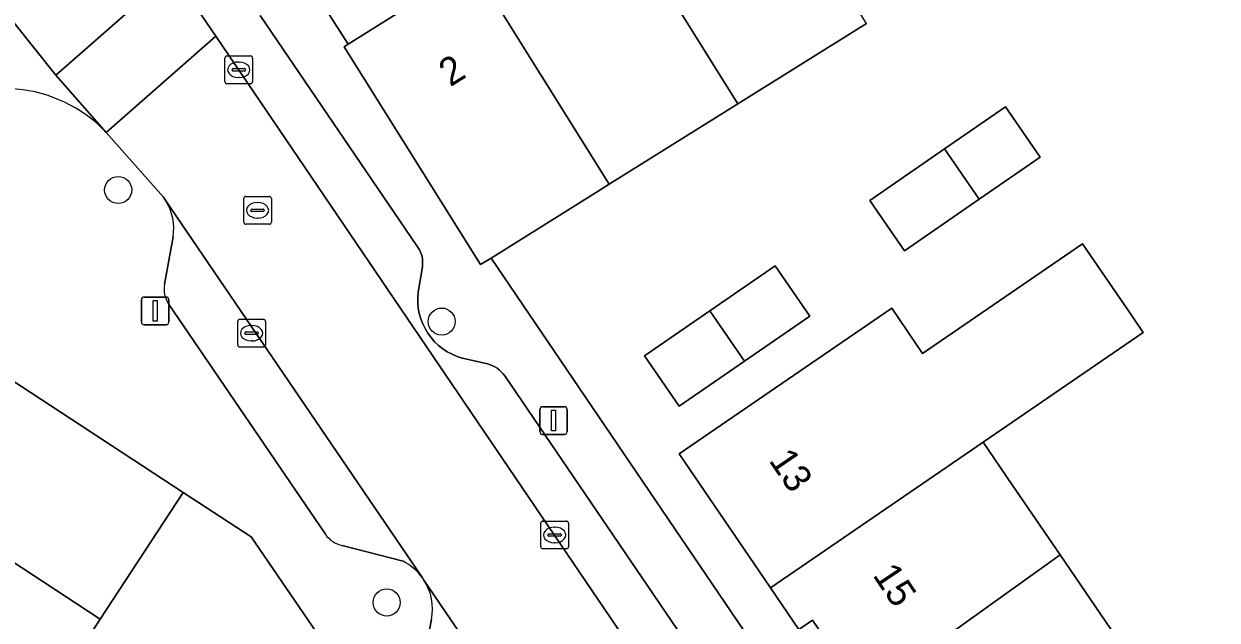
# Model space of a CAD drawing. Extents: x 159279 to 160377, y 384531 to 385888.
# Drawn here: x 159798.6 to 159841.7, y 385226.13 to 385247.64 of the extents above; entities that cross this region are included whole.
import ezdxf

# ---------------------------------------------------------------- set-up
doc = ezdxf.new("R2010")
doc.units = 0
for name, color, linetype in [('IMGEO_Boom', 7, 'Continuous'), ('IMGEO_Erf', 7, 'Continuous'), ('IMGEO_Kolk', 7, 'Continuous'), ('IMGEO_Lichtmast', 7, 'Continuous'), ('IMGEO_Muur', 7, 'Continuous'), ('IMGEO_Pand', 7, 'Continuous'), ('IMGEO_Pand_nummerreeks', 7, 'Continuous'), ('IMGEO_Parkeervlak_open', 7, 'Continuous'), ('IMGEO_Rijbaan_lokaal_open', 7, 'Continuous'), ('IMGEO_Rioolput', 7, 'Continuous'), ('IMGEO_Voetpad_open', 7, 'Continuous')]:
    doc.layers.add(name, color=color, linetype=linetype)

msp = doc.modelspace()

# ---------------------------------------------------------------- linework, layer by layer
at = {"layer": 'IMGEO_Boom'}
for centre in [(159802.005, 385241.648), (159813.688, 385236.9), (159811.705, 385226.764)]:
    msp.add_circle(centre, 0.489, dxfattribs=at)
at = {"layer": 'IMGEO_Erf'}
for points in [[(159829.065, 385257.943), (159831.336, 385259.363), (159831.028, 385259.866), (159833.398, 385261.344), (159838.041, 385264.24), (159837.284, 385265.455), (159812.479, 385250), (159809.516, 385248.154), (159810.307, 385246.909), (159814.821, 385249.736), (159815.243, 385250), (159817.182, 385251.214), (159817.508, 385250.713), (159819.78, 385252.134), (159824.423, 385255.039)], [(159833.106, 385241.319), (159830.407, 385239.457), (159829.154, 385241.275), (159831.853, 385243.136), (159834.057, 385244.656), (159835.31, 385242.839)], [(159822.267, 385233.844), (159821.014, 385235.661), (159823.375, 385237.289), (159825.735, 385238.917), (159826.989, 385237.1), (159824.628, 385235.472)]]:
    msp.add_lwpolyline(points, close=True, dxfattribs=at)
for points in [[(159829.032, 385247.657), (159824.387, 385244.756), (159819.741, 385241.856), (159819.338, 385241.604), (159815.472, 385239.19), (159820.031, 385232.485), (159836.314, 385208.501)], [(159828.944, 385223.407), (159827.081, 385226.128), (159826.59, 385225.785), (159825.563, 385227.292), (159825.359, 385227.592), (159822.268, 385232.131), (159826.396, 385234.954), (159829.944, 385237.381), (159831.056, 385235.754), (159836.842, 385239.711), (159838.628, 385237.099), (159839.032, 385236.508), (159833.246, 385232.549), (159834.299, 385231.01), (159836.028, 385228.481), (159839.128, 385223.948)], [(159796.447, 385204.369), (159799.451, 385206.328), (159797.757, 385208.781), (159799.419, 385209.923), (159801.066, 385211.054), (159802.702, 385212.179), (159802.142, 385212.911), (159803.378, 385213.759), (159806.535, 385209.158), (159808.709, 385210.652), (159810.882, 385212.145), (159808.563, 385215.557), (159805.637, 385219.862), (159810.766, 385223.346), (159806.808, 385229.137), (159804.356, 385230.73), (159801.36, 385226.156), (159798.364, 385221.582)]]:
    msp.add_lwpolyline(points, dxfattribs=at)
at = {"layer": 'IMGEO_Kolk'}
for p, q in [((159805.859, 385245.56), (159805.859, 385246.412)), ((159805.934, 385246.486), (159806.786, 385246.486)), ((159806.347, 385246.266), (159806.372, 385246.266)), ((159806.86, 385246.412), (159806.86, 385245.56)), ((159806.118, 385245.98), (159806.118, 385245.992)), ((159806.556, 385245.943), (159806.158, 385245.943)), ((159806.161, 385246.029), (159806.559, 385246.029)), ((159806.602, 385245.992), (159806.602, 385245.98)), ((159806.786, 385245.486), (159805.934, 385245.486)), ((159806.37, 385245.706), (159806.345, 385245.706)), ((159806.324, 385236.056), (159806.324, 385236.908)), ((159806.399, 385236.982), (159807.251, 385236.982)), ((159806.812, 385236.762), (159806.837, 385236.762)), ((159807.325, 385236.908), (159807.325, 385236.056)), ((159806.583, 385236.476), (159806.583, 385236.488)), ((159807.021, 385236.439), (159806.623, 385236.439)), ((159806.626, 385236.525), (159807.024, 385236.525)), ((159807.067, 385236.488), (159807.067, 385236.476)), ((159807.251, 385235.982), (159806.399, 385235.982)), ((159806.835, 385236.202), (159806.81, 385236.202)), ((159817.27, 385228.775), (159817.27, 385229.627)), ((159817.345, 385229.701), (159818.197, 385229.701)), ((159817.758, 385229.481), (159817.783, 385229.481)), ((159818.271, 385229.627), (159818.271, 385228.775)), ((159817.529, 385229.195), (159817.529, 385229.207)), ((159817.967, 385229.158), (159817.569, 385229.158)), ((159817.572, 385229.244), (159817.97, 385229.244)), ((159818.013, 385229.207), (159818.013, 385229.195)), ((159818.197, 385228.701), (159817.345, 385228.701)), ((159817.781, 385228.921), (159817.756, 385228.921))]:
    msp.add_line(p, q, dxfattribs=at)
for points in [[(159805.859, 385245.56), (159805.859, 385246.412)], [(159805.934, 385246.486), (159806.786, 385246.486)], [(159806.86, 385246.412), (159806.86, 385245.56)], [(159806.786, 385245.486), (159805.934, 385245.486)], [(159806.324, 385236.056), (159806.324, 385236.908)], [(159806.399, 385236.982), (159807.251, 385236.982)], [(159807.325, 385236.908), (159807.325, 385236.056)], [(159807.251, 385235.982), (159806.399, 385235.982)], [(159817.27, 385228.775), (159817.27, 385229.627)], [(159817.345, 385229.701), (159818.197, 385229.701)], [(159818.271, 385229.627), (159818.271, 385228.775)], [(159818.197, 385228.701), (159817.345, 385228.701)]]:
    msp.add_lwpolyline(points, dxfattribs=at)
for centre, radius, start, end in [((159805.936, 385246.41), 0.0765, 91.552, 178.448), ((159805.936, 385246.41), 0.0765, 91.552, 178.448), ((159806.784, 385246.41), 0.0765, 1.552, 88.448), ((159806.784, 385246.41), 0.0765, 1.552, 88.448), ((159806.158, 385245.989), 0.0403, 85.8775, 175.7526), ((159806.155, 385245.979), 0.0366, 178.938, 274.7102), ((159806.559, 385245.986), 0.043, 264.8664, 352.4533), ((159806.563, 385245.991), 0.0386, 1.7309, 96.639), ((159805.936, 385245.562), 0.0765, 181.552, 268.448), ((159805.936, 385245.562), 0.0765, 181.552, 268.448), ((159806.784, 385245.562), 0.0765, 271.552, 358.448), ((159806.784, 385245.562), 0.0765, 271.552, 358.448), ((159806.401, 385236.906), 0.0765, 91.552, 178.448), ((159806.401, 385236.906), 0.0765, 91.552, 178.448), ((159807.249, 385236.906), 0.0765, 1.552, 88.448), ((159807.249, 385236.906), 0.0765, 1.552, 88.448), ((159806.623, 385236.485), 0.0403, 85.8775, 175.7526), ((159806.62, 385236.475), 0.0366, 178.938, 274.7102), ((159807.024, 385236.482), 0.043, 264.8664, 352.4533), ((159807.028, 385236.487), 0.0386, 1.7309, 96.639), ((159806.401, 385236.058), 0.0765, 181.552, 268.448), ((159806.401, 385236.058), 0.0765, 181.552, 268.448), ((159807.249, 385236.058), 0.0765, 271.552, 358.448), ((159807.249, 385236.058), 0.0765, 271.552, 358.448), ((159817.347, 385229.625), 0.0765, 91.552, 178.448), ((159817.347, 385229.625), 0.0765, 91.552, 178.448), ((159818.195, 385229.625), 0.0765, 1.552, 88.448), ((159818.195, 385229.625), 0.0765, 1.552, 88.448), ((159817.569, 385229.204), 0.0403, 85.8775, 175.7526), ((159817.566, 385229.194), 0.0366, 178.938, 274.7102), ((159817.97, 385229.201), 0.043, 264.8664, 352.4533), ((159817.974, 385229.206), 0.0386, 1.7309, 96.639), ((159817.347, 385228.777), 0.0765, 181.552, 268.448), ((159817.347, 385228.777), 0.0765, 181.552, 268.448), ((159818.195, 385228.777), 0.0765, 271.552, 358.448), ((159818.195, 385228.777), 0.0765, 271.552, 358.448)]:
    msp.add_arc(centre, radius, start, end, dxfattribs=at)
for centre, major_axis, ratio, start_param, end_param in [((159806.346, 385245.986), (-0.387, 0.002), 0.722429, 4.712389, 7.853982), ((159806.371, 385245.986), (-0.39, 0.002), 0.717154, 1.570796, 4.712389), ((159806.811, 385236.482), (-0.387, 0.002), 0.722429, 4.712389, 7.853982), ((159806.836, 385236.482), (-0.39, 0.002), 0.717154, 1.570796, 4.712389), ((159817.757, 385229.201), (-0.387, 0.002), 0.722429, 4.712389, 7.853982), ((159817.782, 385229.201), (-0.39, 0.002), 0.717154, 1.570796, 4.712389)]:
    msp.add_ellipse(centre, major_axis=major_axis, ratio=ratio, start_param=start_param, end_param=end_param, dxfattribs=at)
at = {"layer": 'IMGEO_Lichtmast'}
for p, q in [((159802.844, 385236.887), (159802.844, 385237.687)), ((159802.844, 385237.687), (159802.844, 385236.887)), ((159802.944, 385237.787), (159803.734, 385237.787)), ((159803.734, 385237.787), (159802.944, 385237.787)), ((159803.834, 385237.687), (159803.834, 385236.887)), ((159803.834, 385236.887), (159803.834, 385237.687)), ((159803.734, 385236.787), (159802.944, 385236.787)), ((159802.944, 385236.787), (159803.734, 385236.787)), ((159817.234, 385232.929), (159817.234, 385233.729)), ((159817.234, 385233.729), (159817.234, 385232.929)), ((159817.334, 385233.829), (159818.124, 385233.829)), ((159818.124, 385233.829), (159817.334, 385233.829)), ((159818.224, 385233.729), (159818.224, 385232.929)), ((159818.224, 385232.929), (159818.224, 385233.729)), ((159818.124, 385232.829), (159817.334, 385232.829)), ((159817.334, 385232.829), (159818.124, 385232.829))]:
    msp.add_line(p, q, dxfattribs=at)
for points in [[(159803.264, 385237.662), (159803.414, 385237.662), (159803.414, 385236.912), (159803.264, 385236.912), (159803.264, 385237.662)], [(159817.654, 385233.704), (159817.804, 385233.704), (159817.804, 385232.954), (159817.654, 385232.954), (159817.654, 385233.704)]]:
    msp.add_lwpolyline(points, dxfattribs=at)
for centre, start, end in [((159802.944, 385237.687), 90, 180), ((159802.944, 385237.687), 90, 180), ((159803.734, 385237.687), 0, 90), ((159803.734, 385237.687), 360, 90), ((159802.944, 385236.887), 180, 270), ((159802.944, 385236.887), 180, 270), ((159803.734, 385236.887), 270, 0), ((159803.734, 385236.887), 270, 0), ((159817.334, 385233.729), 90, 180), ((159817.334, 385233.729), 90, 180), ((159818.124, 385233.729), 0, 90), ((159818.124, 385233.729), 360, 90), ((159817.334, 385232.929), 180, 270), ((159817.334, 385232.929), 180, 270), ((159818.124, 385232.929), 270, 0), ((159818.124, 385232.929), 270, 0)]:
    msp.add_arc(centre, 0.1, start, end, dxfattribs=at)
at = {"layer": 'IMGEO_Muur'}
msp.add_lwpolyline([(159815.472, 385239.19), (159820.031, 385232.485)], dxfattribs=at)
at = {"layer": 'IMGEO_Pand'}
for points in [[(159824.387, 385244.756), (159829.032, 385247.657), (159827.569, 385250), (159824.423, 385255.039), (159819.78, 385252.134), (159821.113, 385250)], [(159821.113, 385250), (159819.78, 385252.134), (159817.508, 385250.713), (159817.182, 385251.214), (159815.243, 385250), (159814.821, 385249.736), (159819.741, 385241.856), (159824.387, 385244.756)], [(159810.167, 385246.821), (159815.096, 385238.955), (159815.472, 385239.19), (159819.338, 385241.604), (159819.741, 385241.856), (159814.821, 385249.736), (159810.307, 385246.909)], [(159831.853, 385243.136), (159833.106, 385241.319), (159835.31, 385242.839), (159834.057, 385244.656)], [(159831.853, 385243.136), (159829.154, 385241.275), (159830.407, 385239.457), (159833.106, 385241.319)], [(159825.563, 385227.292), (159833.246, 385232.549), (159839.032, 385236.508), (159838.628, 385237.099), (159836.842, 385239.711), (159831.056, 385235.754), (159829.944, 385237.381), (159826.396, 385234.954), (159822.268, 385232.131), (159825.359, 385227.592)], [(159823.375, 385237.289), (159824.628, 385235.472), (159826.989, 385237.1), (159825.735, 385238.917)], [(159824.628, 385235.472), (159823.375, 385237.289), (159821.014, 385235.661), (159822.267, 385233.844)], [(159793.655, 385231.203), (159801.36, 385226.156), (159804.356, 385230.73), (159796.648, 385235.773)], [(159833.246, 385232.549), (159825.563, 385227.292), (159826.59, 385225.785), (159827.081, 385226.128), (159828.944, 385223.407), (159836.028, 385228.481), (159834.299, 385231.01)], [(159793.655, 385231.203), (159790.659, 385226.629), (159798.364, 385221.582), (159801.36, 385226.156)], [(159839.128, 385223.948), (159836.028, 385228.481), (159828.944, 385223.407), (159832.047, 385218.876)]]:
    msp.add_lwpolyline(points, close=True, dxfattribs=at)
at = {"layer": 'IMGEO_Parkeervlak_open'}
for points in [[(159804.471, 385248.763), (159805.53, 385247.205), (159835.46, 385203.126), (159837.002, 385200.849), (159847.829, 385184.862)], [(159824.46, 385222.468), (159815.974, 385234.937), (159815.913, 385235.016), (159815.844, 385235.089), (159815.77, 385235.156), (159815.69, 385235.216), (159815.605, 385235.269), (159815.515, 385235.314), (159815.422, 385235.35), (159815.347, 385235.373), (159814.443, 385235.582), (159814.431, 385235.585), (159814.245, 385235.645), (159814.066, 385235.721), (159813.894, 385235.813), (159813.731, 385235.92), (159813.578, 385236.041), (159813.436, 385236.175), (159813.307, 385236.321), (159813.192, 385236.478), (159813.091, 385236.645), (159813.005, 385236.82), (159812.935, 385237.002), (159812.882, 385237.19), (159812.846, 385237.382), (159812.827, 385237.576), (159812.826, 385237.771), (159812.842, 385237.965), (159812.991, 385238.881), (159813, 385238.97), (159813.001, 385239.059), (159812.994, 385239.147), (159812.979, 385239.235), (159812.956, 385239.321), (159812.926, 385239.405), (159812.888, 385239.485), (159812.843, 385239.562), (159812.795, 385239.631), (159807.136, 385247.948)], [(159812.997, 385227.65), (159803.728, 385241.258)], [(159803.985, 385239.953), (159803.675, 385238.252)], [(159803.823, 385237.544), (159809.488, 385229.226)], [(159810.101, 385228.823), (159812.297, 385228.251)], [(159825.964, 385208.616), (159813.049, 385227.573)], [(159813.326, 385226.157), (159813.024, 385224.514)]]:
    msp.add_lwpolyline(points, dxfattribs=at)
for centre, radius, start, end in [((159802.124, 385240.264), 1.887, 350.5043, 31.7776), ((159804.627, 385238.082), 0.967, 169.8465, 213.7676), ((159810.268, 385229.745), 0.937, 213.6439, 259.7124), ((159811.435, 385226.539), 1.916, 35.4232, 63.2799), ((159811.42, 385226.519), 1.94, 349.2347, 32.9023)]:
    msp.add_arc(centre, radius, start, end, dxfattribs=at)
at = {"layer": 'IMGEO_Rijbaan_lokaal_open'}
for points in [[(159775.762, 385287.516), (159771.769, 385284.869), (159773.054, 385282.947), (159774.244, 385281.168), (159790.169, 385257.796), (159799.751, 385245.788), (159803.713, 385249.269), (159803.596, 385249.396), (159803.067, 385250), (159802.556, 385250.583), (159797.587, 385256.17), (159796.943, 385256.966), (159796.682, 385257.295), (159793.816, 385260.972)], [(159805.53, 385247.205), (159804.471, 385248.763), (159803.713, 385249.269), (159799.751, 385245.788), (159801.572, 385243.727)], [(159805.53, 385247.205), (159801.572, 385243.727), (159803.639, 385241.388), (159803.728, 385241.258), (159812.997, 385227.65), (159813.049, 385227.573), (159825.964, 385208.616), (159831.414, 385200.585), (159831.52, 385200.43), (159835.46, 385203.126)]]:
    msp.add_lwpolyline(points, close=True, dxfattribs=at)
msp.add_lwpolyline([(159801.572, 385243.727), (159799.751, 385245.788), (159790.169, 385257.796)], dxfattribs=at)
msp.add_arc((159797.872, 385240.202), 5.11, 43.6099, 125.9905, dxfattribs=at)
at = {"layer": 'IMGEO_Rioolput'}
for p, q in [((159806.539, 385240.49), (159806.539, 385241.342)), ((159806.614, 385241.416), (159807.466, 385241.416)), ((159807.027, 385241.196), (159807.052, 385241.196)), ((159807.54, 385241.342), (159807.54, 385240.49)), ((159806.798, 385240.91), (159806.798, 385240.922)), ((159807.236, 385240.873), (159806.838, 385240.873)), ((159806.841, 385240.959), (159807.239, 385240.959)), ((159807.05, 385240.636), (159807.025, 385240.636)), ((159807.282, 385240.922), (159807.282, 385240.91)), ((159807.466, 385240.416), (159806.614, 385240.416))]:
    msp.add_line(p, q, dxfattribs=at)
for points in [[(159806.539, 385240.49), (159806.539, 385241.342)], [(159806.614, 385241.416), (159807.466, 385241.416)], [(159807.54, 385241.342), (159807.54, 385240.49)], [(159807.466, 385240.416), (159806.614, 385240.416)]]:
    msp.add_lwpolyline(points, dxfattribs=at)
for centre, radius, start, end in [((159806.616, 385241.34), 0.0765, 91.552, 178.448), ((159806.616, 385241.34), 0.0765, 91.552, 178.448), ((159807.464, 385241.34), 0.0765, 1.552, 88.448), ((159807.464, 385241.34), 0.0765, 1.552, 88.448), ((159806.838, 385240.919), 0.0403, 85.8775, 175.7526), ((159806.835, 385240.909), 0.0366, 178.938, 274.7102), ((159807.239, 385240.916), 0.043, 264.8664, 352.4533), ((159807.243, 385240.921), 0.0386, 1.7309, 96.639), ((159806.616, 385240.492), 0.0765, 181.552, 268.448), ((159806.616, 385240.492), 0.0765, 181.552, 268.448), ((159807.464, 385240.492), 0.0765, 271.552, 358.448), ((159807.464, 385240.492), 0.0765, 271.552, 358.448)]:
    msp.add_arc(centre, radius, start, end, dxfattribs=at)
for centre, major_axis, ratio, start_param, end_param in [((159807.026, 385240.916), (-0.387, 0.002), 0.722429, 4.712389, 7.853982), ((159807.051, 385240.916), (-0.39, 0.002), 0.717154, 1.570796, 4.712389)]:
    msp.add_ellipse(centre, major_axis=major_axis, ratio=ratio, start_param=start_param, end_param=end_param, dxfattribs=at)
at = {"layer": 'IMGEO_Voetpad_open'}
for points in [[(159807.136, 385247.948), (159812.795, 385239.631), (159812.843, 385239.562), (159812.888, 385239.485), (159812.926, 385239.405), (159812.956, 385239.321), (159812.979, 385239.235), (159812.994, 385239.147), (159813.001, 385239.059), (159813, 385238.97), (159812.991, 385238.881), (159812.842, 385237.965), (159812.826, 385237.771), (159812.827, 385237.576), (159812.846, 385237.382), (159812.882, 385237.19), (159812.935, 385237.002), (159813.005, 385236.82), (159813.091, 385236.645), (159813.192, 385236.478), (159813.307, 385236.321), (159813.436, 385236.175), (159813.578, 385236.041), (159813.731, 385235.92), (159813.894, 385235.813), (159814.066, 385235.721), (159814.245, 385235.645), (159814.431, 385235.585), (159814.443, 385235.582), (159815.347, 385235.373), (159815.422, 385235.35), (159815.515, 385235.314), (159815.605, 385235.269), (159815.69, 385235.216), (159815.77, 385235.156), (159815.844, 385235.089), (159815.913, 385235.016), (159815.974, 385234.937), (159824.46, 385222.468)], [(159848.178, 385190.971), (159841.697, 385200.55), (159837.15, 385207.27), (159836.314, 385208.501), (159820.031, 385232.485), (159815.472, 385239.19), (159815.096, 385238.955), (159810.167, 385246.821), (159810.307, 385246.909), (159809.516, 385248.154)], [(159803.728, 385241.258), (159803.639, 385241.388), (159801.572, 385243.727)], [(159803.675, 385238.252), (159803.985, 385239.953)], [(159809.488, 385229.226), (159803.823, 385237.544)], [(159796.648, 385235.773), (159804.356, 385230.73), (159806.808, 385229.137), (159810.766, 385223.346), (159813.691, 385219.041), (159816.616, 385214.736), (159819.54, 385210.431), (159822.465, 385206.126), (159825.39, 385201.821), (159827.926, 385198.11), (159831.011, 385193.584), (159834.095, 385189.057), (159837.18, 385184.531), (159840.265, 385180.005), (159843.35, 385175.479), (159846.434, 385170.952), (159849.519, 385166.426), (159850.46, 385165.041), (159853.305, 385160.86), (159856.77, 385155.723), (159864.895, 385143.606), (159863.188, 385142.466), (159866.43, 385137.689)], [(159812.297, 385228.251), (159810.101, 385228.823)], [(159813.049, 385227.573), (159812.997, 385227.65)], [(159813.024, 385224.514), (159813.326, 385226.157)]]:
    msp.add_lwpolyline(points, dxfattribs=at)
for centre, radius, start, end in [((159797.872, 385240.202), 5.11, 43.6099, 125.9905), ((159802.124, 385240.264), 1.887, 350.5043, 31.7776), ((159804.627, 385238.082), 0.967, 169.8465, 213.7676), ((159810.268, 385229.745), 0.937, 213.6439, 259.7124), ((159811.435, 385226.539), 1.916, 35.4232, 63.2799), ((159811.42, 385226.519), 1.94, 349.2347, 32.9023)]:
    msp.add_arc(centre, radius, start, end, dxfattribs=at)

# ---------------------------------------------------------------- texts
at = {"layer": 'IMGEO_Pand_nummerreeks'}
for s, rotation, p in [('2', 32.0581, (159813.999, 385245.352)), ('13', 304.2569, (159825.484, 385231.888)), ('15', 303.9017, (159829.236, 385227.75))]:
    msp.add_text(s, height=1, rotation=rotation, dxfattribs=at).set_placement(p)

doc.saveas('drawing.dxf')
